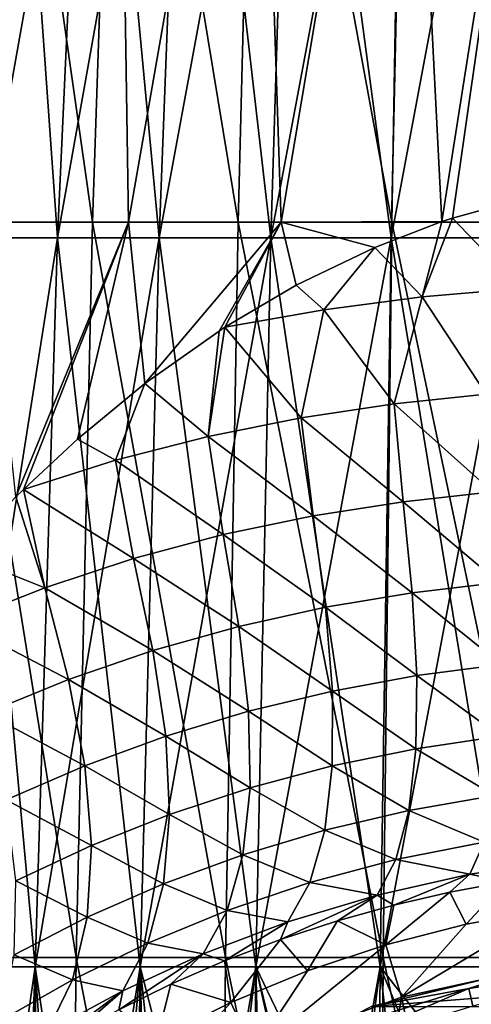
# Model space of a CAD drawing. Header units: metres. Extents: x -62 to 150, y -92 to 92.
# Tile 402 of 656: x -8 to -3, y 12 to 24. Entities that reach past the tile are written whole.
import ezdxf

# ---------------------------------------------------------------- set-up
doc = ezdxf.new("R2010")
doc.units = ezdxf.units.M
doc.layers.add('solid_500615', color=7, linetype='CONTINUOUS')

msp = doc.modelspace()

# ---------------------------------------------------------------- linework, layer by layer
at = {"layer": 'solid_500615'}
for points in [[(-8.526353, 30.216682, 11.111759), (-8.880248, 21.583097, 11.572964), (-7.293701, 21.583097, 12.63306)], [(-8.540471, 21.583107, -11.825931), (-8.526353, 30.216682, -11.111759), (-7.003033, 30.216682, -12.129609)], [(-6.870487, 21.583107, -12.868127), (-8.540471, 21.583107, -11.825931), (-7.003033, 30.216682, -12.129609)], [(-7.003033, 30.216682, 12.129609), (-8.526353, 30.216682, 11.111759), (-7.293701, 21.583097, 12.63306)], [(-7.003033, 30.216682, 12.129609), (-7.293701, 21.583097, 12.63306), (-5.582357, 21.583097, 13.477002)], [(-6.870487, 21.583107, -12.868127), (-7.003033, 30.216682, -12.129609), (-5.35989, 30.216682, -12.939918)], [(-5.35989, 30.216682, 12.939918), (-7.003033, 30.216682, 12.129609), (-5.582357, 21.583097, 13.477002)], [(-5.075389, 21.583109, -13.67599), (-6.870487, 21.583107, -12.868127), (-5.35989, 30.216682, -12.939918)], [(-5.35989, 30.216682, 12.939918), (-5.582357, 21.583097, 13.477002), (-3.775497, 21.583097, 14.090348)], [(-5.075389, 21.583109, -13.67599), (-5.35989, 30.216682, -12.939918), (-3.625036, 30.216682, -13.528821)], [(-3.625036, 30.216682, 13.528821), (-5.35989, 30.216682, 12.939918), (-3.775497, 21.583097, 14.090348)], [(-3.185417, 21.589449, -14.234993), (-5.075389, 21.583109, -13.67599), (-3.625036, 30.216682, -13.528821)], [(-3.625036, 30.216682, 13.528821), (-3.775497, 21.583097, 14.090348), (-1.904038, 21.583097, 14.462605)], [(-3.185417, 21.589449, -14.234993), (-3.625036, 30.216682, -13.528821), (-1.828158, 30.216682, -13.886242)], [(-1.828158, 30.216682, 13.886242), (-3.625036, 30.216682, 13.528821), (-1.904038, 21.583097, 14.462605)], [(-3.060122, 21.631222, -14.260055), (-3.185417, 21.589449, -14.234993), (-1.828158, 30.216682, -13.886242)], [(-2.168901, 21.876122, -14.408534), (-3.060122, 21.631222, -14.260055), (-1.828158, 30.216682, -13.886242)], [(-8.75978, 21.398355, 7.126609), (-8.312691, 29.95804, 6.762876), (-7.314388, 29.95804, 7.831797)], [(-7.707784, 21.398355, 8.253021), (-8.75978, 21.398355, 7.126609), (-7.314388, 29.95804, 7.831797)], [(-8.312691, 29.95804, -6.762876), (-8.75978, 21.398355, -7.126609), (-7.707784, 21.398355, -8.253021)], [(-7.314388, 29.95804, -7.831797), (-8.312691, 29.95804, -6.762876), (-7.707784, 21.398355, -8.253021)], [(-7.707784, 21.398355, 8.253021), (-7.314388, 29.95804, 7.831797), (-6.179832, 29.95804, 8.754827)], [(-6.512207, 21.398355, 9.225696), (-7.707784, 21.398355, 8.253021), (-6.179832, 29.95804, 8.754827)], [(-7.314388, 29.95804, -7.831797), (-7.707784, 21.398355, -8.253021), (-6.512207, 21.398355, -9.225696)], [(-6.179832, 29.95804, -8.754827), (-7.314388, 29.95804, -7.831797), (-6.512207, 21.398355, -9.225696)], [(-6.512207, 21.398355, 9.225696), (-6.179832, 29.95804, 8.754827), (-4.930157, 29.95804, 9.514771)], [(-5.19532, 21.398355, 10.026512), (-6.512207, 21.398355, 9.225696), (-4.930157, 29.95804, 9.514771)], [(-6.179832, 29.95804, -8.754827), (-6.512207, 21.398355, -9.225696), (-5.19532, 21.398355, -10.026512)], [(-4.930157, 29.95804, -9.514771), (-6.179832, 29.95804, -8.754827), (-5.19532, 21.398355, -10.026512)], [(-5.19532, 21.398355, 10.026512), (-4.930157, 29.95804, 9.514771), (-3.588643, 29.95804, 10.097473)], [(-3.781654, 21.398355, 10.640554), (-5.19532, 21.398355, 10.026512), (-3.588643, 29.95804, 10.097473)], [(-4.930157, 29.95804, -9.514771), (-5.19532, 21.398355, -10.026512), (-3.781654, 21.398355, -10.640554)], [(-3.588643, 29.95804, -10.097473), (-4.930157, 29.95804, -9.514771), (-3.781654, 21.398355, -10.640554)], [(-3.781654, 21.398355, 10.640554), (-3.588643, 29.95804, 10.097473), (-2.180279, 29.95804, 10.492078)], [(-2.297543, 21.398355, 11.056382), (-3.781654, 21.398355, 10.640554), (-2.180279, 29.95804, 10.492078)], [(-3.588643, 29.95804, -10.097473), (-3.781654, 21.398355, -10.640554), (-2.297543, 21.398355, -11.056382)], [(-2.180279, 29.95804, -10.492078), (-3.588643, 29.95804, -10.097473), (-2.297543, 21.398355, -11.056382)], [(-2.269725, 20.803211, -14.51868), (-3.060122, 21.631222, -14.260055), (-2.168901, 21.876122, -14.408534)], [(-8.880248, 21.583097, 11.572964), (-9.116099, 12.938643, 11.880332), (-7.487415, 12.938643, 12.968584)], [(-7.293701, 21.583097, 12.63306), (-8.880248, 21.583097, 11.572964), (-7.487415, 12.938643, 12.968584)], [(-8.195653, 18.352699, -12.26945), (-8.540471, 21.583107, -11.825931), (-6.870487, 21.583107, -12.868127)], [(-8.105745, 18.440968, -12.323985), (-8.195653, 18.352699, -12.26945), (-6.870487, 21.583107, -12.868127)], [(-7.472246, 19.033113, -12.68464), (-8.105745, 18.440968, -12.323985), (-6.870487, 21.583107, -12.868127)], [(-7.293701, 21.583097, 12.63306), (-7.487415, 12.938643, 12.968584), (-5.730619, 12.938643, 13.83494)], [(-6.677397, 19.687031, -13.083576), (-7.472246, 19.033113, -12.68464), (-6.870487, 21.583107, -12.868127)], [(-5.582357, 21.583097, 13.477002), (-7.293701, 21.583097, 12.63306), (-5.730619, 12.938643, 13.83494)], [(-6.677397, 19.687031, -13.083576), (-6.870487, 21.583107, -12.868127), (-5.075389, 21.583109, -13.67599)], [(-5.805791, 20.302532, -13.458171), (-6.677397, 19.687031, -13.083576), (-5.075389, 21.583109, -13.67599)], [(-5.736203, 20.347725, -13.485385), (-5.805791, 20.302532, -13.458171), (-5.075389, 21.583109, -13.67599)], [(-4.899311, 20.84119, -13.783447), (-5.736203, 20.347725, -13.485385), (-5.075389, 21.583109, -13.67599)], [(-5.582357, 21.583097, 13.477002), (-5.730619, 12.938643, 13.83494), (-3.875771, 12.938643, 14.464576)], [(-3.775497, 21.583097, 14.090348), (-5.582357, 21.583097, 13.477002), (-3.875771, 12.938643, 14.464576)], [(-3.974556, 21.284914, -14.052752), (-5.075389, 21.583109, -13.67599), (-3.185417, 21.589449, -14.234993)], [(-3.974556, 21.284914, -14.052752), (-4.899311, 20.84119, -13.783447), (-5.075389, 21.583109, -13.67599)], [(-3.417444, 20.704096, -14.268474), (-3.974556, 21.284914, -14.052752), (-3.185417, 21.589449, -14.234993)], [(-3.775497, 21.583097, 14.090348), (-3.875771, 12.938643, 14.464576), (-1.954608, 12.938643, 14.846719)], [(-1.904038, 21.583097, 14.462605), (-3.775497, 21.583097, 14.090348), (-1.954608, 12.938643, 14.846719)], [(-3.417444, 20.704096, -14.268474), (-3.185417, 21.589449, -14.234993), (-3.060122, 21.631222, -14.260055)], [(-3.417444, 20.704096, -14.268474), (-3.060122, 21.631222, -14.260055), (-2.269725, 20.803211, -14.51868)], [(-9.05774, 12.827892, 7.369018), (-8.75978, 21.398355, 7.126609), (-7.707784, 21.398355, 8.253021)], [(-7.969961, 12.827892, 8.533745), (-9.05774, 12.827892, 7.369018), (-7.707784, 21.398355, 8.253021)], [(-8.75978, 21.398355, -7.126609), (-9.05774, 12.827892, -7.369018), (-7.969961, 12.827892, -8.533745)], [(-7.707784, 21.398355, -8.253021), (-8.75978, 21.398355, -7.126609), (-7.969961, 12.827892, -8.533745)], [(-7.969961, 12.827892, 8.533745), (-7.707784, 21.398355, 8.253021), (-6.512207, 21.398355, 9.225696)], [(-6.733717, 12.827892, 9.539504), (-7.969961, 12.827892, 8.533745), (-6.512207, 21.398355, 9.225696)], [(-7.707784, 21.398355, -8.253021), (-7.969961, 12.827892, -8.533745), (-6.733717, 12.827892, -9.539504)], [(-6.512207, 21.398355, -9.225696), (-7.707784, 21.398355, -8.253021), (-6.733717, 12.827892, -9.539504)], [(-6.733717, 12.827892, 9.539504), (-6.512207, 21.398355, 9.225696), (-5.19532, 21.398355, 10.026512)], [(-5.372036, 12.827892, 10.36756), (-6.733717, 12.827892, 9.539504), (-5.19532, 21.398355, 10.026512)], [(-6.512207, 21.398355, -9.225696), (-6.733717, 12.827892, -9.539504), (-5.372036, 12.827892, -10.36756)], [(-5.19532, 21.398355, -10.026512), (-6.512207, 21.398355, -9.225696), (-5.372036, 12.827892, -10.36756)], [(-5.372036, 12.827892, 10.36756), (-5.19532, 21.398355, 10.026512), (-3.781654, 21.398355, 10.640554)], [(-3.910285, 12.827892, 11.002488), (-5.372036, 12.827892, 10.36756), (-3.781654, 21.398355, 10.640554)], [(-5.19532, 21.398355, -10.026512), (-5.372036, 12.827892, -10.36756), (-3.910285, 12.827892, -11.002488)], [(-3.781654, 21.398355, -10.640554), (-5.19532, 21.398355, -10.026512), (-3.910285, 12.827892, -11.002488)], [(-3.910285, 12.827892, 11.002488), (-3.781654, 21.398355, 10.640554), (-2.297543, 21.398355, 11.056382)], [(-2.375693, 12.827892, 11.432461), (-3.910285, 12.827892, 11.002488), (-2.297543, 21.398355, 11.056382)], [(-3.781654, 21.398355, -10.640554), (-3.910285, 12.827892, -11.002488), (-2.375693, 12.827892, -11.432461)], [(-2.297543, 21.398355, -11.056382), (-3.781654, 21.398355, -10.640554), (-2.375693, 12.827892, -11.432461)], [(-4.574973, 20.553877, -13.922399), (-4.899311, 20.84119, -13.783447), (-3.974556, 21.284914, -14.052752)], [(-4.574973, 20.553877, -13.922399), (-3.974556, 21.284914, -14.052752), (-3.417444, 20.704096, -14.268474)], [(-4.574973, 20.553877, -13.922399), (-5.736203, 20.347725, -13.485385), (-4.899311, 20.84119, -13.783447)], [(-3.417444, 20.704096, -14.268474), (-2.269725, 20.803211, -14.51868), (-2.665671, 19.560829, -14.741513)], [(-4.574973, 20.553877, -13.922399), (-3.417444, 20.704096, -14.268474), (-3.748438, 19.447823, -14.436049)], [(-3.417444, 20.704096, -14.268474), (-2.665671, 19.560829, -14.741513), (-3.748438, 19.447823, -14.436049)], [(-4.574973, 20.553877, -13.922399), (-4.839908, 19.284317, -14.035392), (-5.736203, 20.347725, -13.485385)], [(-4.574973, 20.553877, -13.922399), (-3.748438, 19.447823, -14.436049), (-4.839908, 19.284317, -14.035392)], [(-5.934382, 19.064434, -13.545282), (-6.677397, 19.687031, -13.083576), (-5.805791, 20.302532, -13.458171)], [(-5.934382, 19.064434, -13.545282), (-5.805791, 20.302532, -13.458171), (-5.736203, 20.347725, -13.485385)], [(-5.934382, 19.064434, -13.545282), (-5.736203, 20.347725, -13.485385), (-4.839908, 19.284317, -14.035392)], [(-7.024817, 18.784473, -12.972854), (-7.472246, 19.033113, -12.68464), (-6.677397, 19.687031, -13.083576)], [(-7.024817, 18.784473, -12.972854), (-6.677397, 19.687031, -13.083576), (-5.934382, 19.064434, -13.545282)], [(-3.748438, 19.447823, -14.436049), (-2.665671, 19.560829, -14.741513), (-2.589543, 18.412304, -15.232247)], [(-4.839908, 19.284317, -14.035392), (-3.748438, 19.447823, -14.436049), (-3.64078, 18.297548, -14.903641)], [(-3.748438, 19.447823, -14.436049), (-2.589543, 18.412304, -15.232247), (-3.64078, 18.297548, -14.903641)], [(-5.934382, 19.064434, -13.545282), (-4.839908, 19.284317, -14.035392), (-4.699301, 18.132023, -14.474184)], [(-4.839908, 19.284317, -14.035392), (-3.64078, 18.297548, -14.903641), (-4.699301, 18.132023, -14.474184)], [(-7.024817, 18.784473, -12.972854), (-8.105745, 18.440968, -12.323985), (-7.472246, 19.033113, -12.68464)], [(-7.024817, 18.784473, -12.972854), (-5.934382, 19.064434, -13.545282), (-5.759155, 17.910107, -13.951002)], [(-5.934382, 19.064434, -13.545282), (-4.699301, 18.132023, -14.474184), (-5.759155, 17.910107, -13.951002)], [(-7.024817, 18.784473, -12.972854), (-6.813176, 17.628572, -13.342364), (-8.105745, 18.440968, -12.323985)], [(-7.024817, 18.784473, -12.972854), (-5.759155, 17.910107, -13.951002), (-6.813176, 17.628572, -13.342364)], [(-7.853542, 17.28643, -12.656692), (-8.195653, 18.352699, -12.26945), (-8.105745, 18.440968, -12.323985)], [(-7.853542, 17.28643, -12.656692), (-8.105745, 18.440968, -12.323985), (-6.813176, 17.628572, -13.342364)], [(-3.64078, 18.297548, -14.903641), (-2.589543, 18.412304, -15.232247), (-2.516518, 17.346573, -15.891979)], [(-7.853542, 17.28643, -12.656692), (-8.838321, 17.675528, -11.854449), (-8.195653, 18.352699, -12.26945)], [(-4.699301, 18.132023, -14.474184), (-3.64078, 18.297548, -14.903641), (-3.533763, 17.226955, -15.547429)], [(-3.64078, 18.297548, -14.903641), (-2.516518, 17.346573, -15.891979), (-3.533763, 17.226955, -15.547429)], [(-5.759155, 17.910107, -13.951002), (-4.699301, 18.132023, -14.474184), (-4.554639, 17.056826, -15.098839)], [(-4.699301, 18.132023, -14.474184), (-3.533763, 17.226955, -15.547429), (-4.554639, 17.056826, -15.098839)], [(-6.813176, 17.628572, -13.342364), (-5.759155, 17.910107, -13.951002), (-5.573285, 16.83157, -14.554521)], [(-5.759155, 17.910107, -13.951002), (-4.554639, 17.056826, -15.098839), (-5.573285, 16.83157, -14.554521)], [(-8.873532, 16.884209, -11.902339), (-8.838321, 17.675528, -11.854449), (-7.853542, 17.28643, -12.656692)], [(-7.853542, 17.28643, -12.656692), (-6.813176, 17.628572, -13.342364), (-6.582964, 16.54879, -13.923674)], [(-6.813176, 17.628572, -13.342364), (-5.573285, 16.83157, -14.554521), (-6.582964, 16.54879, -13.923674)], [(-8.873532, 16.884209, -11.902339), (-7.853542, 17.28643, -12.656692), (-7.576498, 16.20805, -13.2155)], [(-7.853542, 17.28643, -12.656692), (-6.582964, 16.54879, -13.923674), (-7.576498, 16.20805, -13.2155)], [(-3.533763, 17.226955, -15.547429), (-2.516518, 17.346573, -15.891979), (-2.482901, 16.38352, -16.69906)], [(-4.554639, 17.056826, -15.098839), (-3.533763, 17.226955, -15.547429), (-3.479154, 16.252668, -16.338915)], [(-3.533763, 17.226955, -15.547429), (-2.482901, 16.38352, -16.69906), (-3.479154, 16.252668, -16.338915)], [(-5.573285, 16.83157, -14.554521), (-4.554639, 17.056826, -15.098839), (-4.473261, 16.070467, -15.871902)], [(-4.554639, 17.056826, -15.098839), (-3.479154, 16.252668, -16.338915), (-4.473261, 16.070467, -15.871902)], [(-8.873532, 16.884209, -11.902339), (-7.576498, 16.20805, -13.2155), (-8.547817, 15.810264, -12.438844)], [(-6.582964, 16.54879, -13.923674), (-5.573285, 16.83157, -14.554521), (-5.459443, 15.833856, -15.307605)], [(-5.573285, 16.83157, -14.554521), (-4.473261, 16.070467, -15.871902), (-5.459443, 15.833856, -15.307605)], [(-7.576498, 16.20805, -13.2155), (-6.582964, 16.54879, -13.923674), (-6.431582, 15.541649, -14.656195)], [(-6.582964, 16.54879, -13.923674), (-5.459443, 15.833856, -15.307605), (-6.431582, 15.541649, -14.656195)], [(-3.479154, 16.252668, -16.338915), (-2.482901, 16.38352, -16.69906), (-2.499045, 15.542905, -17.633833)], [(-8.547817, 15.810264, -12.438844), (-7.576498, 16.20805, -13.2155), (-7.383366, 15.194286, -13.927658)], [(-7.576498, 16.20805, -13.2155), (-6.431582, 15.541649, -14.656195), (-7.383366, 15.194286, -13.927658)], [(-4.473261, 16.070467, -15.871902), (-3.479154, 16.252668, -16.338915), (-3.491687, 15.393744, -17.256561)], [(-3.479154, 16.252668, -16.338915), (-2.499045, 15.542905, -17.633833), (-3.491687, 15.393744, -17.256561)], [(-5.459443, 15.833856, -15.307605), (-4.473261, 16.070467, -15.871902), (-4.474398, 15.190872, -16.769398)], [(-4.473261, 16.070467, -15.871902), (-3.491687, 15.393744, -17.256561), (-4.474398, 15.190872, -16.769398)], [(-8.547817, 15.810264, -12.438844), (-7.383366, 15.194286, -13.927658), (-8.309639, 14.793244, -13.13131)], [(-6.431582, 15.541649, -14.656195), (-5.459443, 15.833856, -15.307605), (-5.441382, 14.933251, -16.183334)], [(-5.459443, 15.833856, -15.307605), (-4.474398, 15.190872, -16.769398), (-5.441382, 14.933251, -16.183334)], [(-7.383366, 15.194286, -13.927658), (-6.431582, 15.541649, -14.656195), (-6.387212, 14.621291, -15.509637)], [(-6.431582, 15.541649, -14.656195), (-5.441382, 14.933251, -16.183334), (-6.387212, 14.621291, -15.509637)], [(-3.491687, 15.393744, -17.256561), (-2.499045, 15.542905, -17.633833), (-2.567293, 14.842394, -18.675543)], [(-4.474398, 15.190872, -16.769398), (-3.491687, 15.393744, -17.256561), (-3.57486, 14.667922, -18.27928)], [(-3.491687, 15.393744, -17.256561), (-2.567293, 14.842394, -18.675543), (-3.57486, 14.667922, -18.27928)], [(-8.309639, 14.793244, -13.13131), (-7.383366, 15.194286, -13.927658), (-7.306576, 14.256619, -14.759151)], [(-7.383366, 15.194286, -13.927658), (-6.387212, 14.621291, -15.509637), (-7.306576, 14.256619, -14.759151)], [(-5.441382, 14.933251, -16.183334), (-4.474398, 15.190872, -16.769398), (-4.562841, 14.435781, -17.769773)], [(-4.474398, 15.190872, -16.769398), (-3.57486, 14.667922, -18.27928), (-4.562841, 14.435781, -17.769773)], [(-6.387212, 14.621291, -15.509637), (-5.441382, 14.933251, -16.183334), (-5.525299, 14.147375, -17.159584)], [(-5.441382, 14.933251, -16.183334), (-4.562841, 14.435781, -17.769773), (-5.525299, 14.147375, -17.159584)], [(-3.57486, 14.667922, -18.27928), (-2.567293, 14.842394, -18.675543), (-2.686995, 14.296789, -19.801672)], [(-8.309639, 14.793244, -13.13131), (-7.306576, 14.256619, -14.759151), (-8.195422, 13.841499, -13.941708)], [(-7.306576, 14.256619, -14.759151), (-6.387212, 14.621291, -15.509637), (-6.45753, 13.805069, -16.461185)], [(-6.387212, 14.621291, -15.509637), (-5.525299, 14.147375, -17.159584), (-6.45753, 13.805069, -16.461185)], [(-4.562841, 14.435781, -17.769773), (-3.57486, 14.667922, -18.27928), (-3.727965, 14.09039, -19.384748)], [(-3.57486, 14.667922, -18.27928), (-2.686995, 14.296789, -19.801672), (-3.727965, 14.09039, -19.384748)], [(-5.525299, 14.147375, -17.159584), (-4.562841, 14.435781, -17.769773), (-4.737986, 13.820823, -18.850937)], [(-4.562841, 14.435781, -17.769773), (-3.727965, 14.09039, -19.384748), (-4.737986, 13.820823, -18.850937)], [(-8.195422, 13.841499, -13.941708), (-7.306576, 14.256619, -14.759151), (-7.355335, 13.411974, -15.686375)], [(-7.306576, 14.256619, -14.759151), (-6.45753, 13.805069, -16.461185), (-7.355335, 13.411974, -15.686375)], [(-3.727965, 14.09039, -19.384748), (-2.686995, 14.296789, -19.801672), (-2.856093, 13.917584, -20.988014)], [(-2.686995, 14.296789, -19.801672), (-1.728883, 14.085035, -21.290998), (-2.856093, 13.917584, -20.988014)], [(-6.45753, 13.805069, -16.461185), (-5.525299, 14.147375, -17.159584), (-5.710855, 13.492308, -18.214493)], [(-5.525299, 14.147375, -17.159584), (-4.737986, 13.820823, -18.850937), (-5.710855, 13.492308, -18.214493)], [(-4.737986, 13.820823, -18.850937), (-3.727965, 14.09039, -19.384748), (-3.948368, 13.673185, -20.549097)], [(-3.727965, 14.09039, -19.384748), (-2.856093, 13.917584, -20.988014), (-3.948368, 13.673185, -20.549097)], [(-2.856093, 13.917584, -20.988014), (-1.728883, 14.085035, -21.290998), (-2.438474, 13.830133, -22.385252)], [(-3.948368, 13.673185, -20.549097), (-2.856093, 13.917584, -20.988014), (-3.751672, 13.556467, -21.945288)], [(-2.856093, 13.917584, -20.988014), (-3.091607, 13.709212, -22.189648), (-3.751672, 13.556467, -21.945288)], [(-2.856093, 13.917584, -20.988014), (-2.438474, 13.830133, -22.385252), (-3.091607, 13.709212, -22.189648)], [(-8.195422, 13.841499, -13.941708), (-7.355335, 13.411974, -15.686375), (-8.21591, 12.971362, -14.845554)], [(-7.355335, 13.411974, -15.686375), (-6.45753, 13.805069, -16.461185), (-6.642626, 13.109493, -17.489204)], [(-6.45753, 13.805069, -16.461185), (-5.710855, 13.492308, -18.214493), (-6.642626, 13.109493, -17.489204)], [(-5.710855, 13.492308, -18.214493), (-4.737986, 13.820823, -18.850937), (-4.996811, 13.358673, -19.989408)], [(-4.737986, 13.820823, -18.850937), (-3.948368, 13.673185, -20.549097), (-4.996811, 13.358673, -19.989408)], [(-3.091607, 13.709212, -22.189648), (-2.438474, 13.830133, -22.385252), (-2.899961, 13.330906, -30.20178)], [(-2.438474, 13.830133, -22.385252), (-1.941556, 13.503821, -30.20178), (-2.899961, 13.330906, -30.20178)], [(-3.948368, 13.673185, -20.549097), (-4.413954, 13.371582, -21.647783), (-5.083098, 13.15134, -21.292454)], [(-4.996811, 13.358673, -19.989408), (-3.948368, 13.673185, -20.549097), (-5.083098, 13.15134, -21.292454)], [(-3.948368, 13.673185, -20.549097), (-3.751672, 13.556467, -21.945288), (-4.413954, 13.371582, -21.647783)], [(-3.091607, 13.709212, -22.189648), (-2.899961, 13.330906, -30.20178), (-3.843588, 13.090059, -30.20178)], [(-3.751672, 13.556467, -21.945288), (-3.091607, 13.709212, -22.189648), (-3.843588, 13.090059, -30.20178)], [(-4.413954, 13.371582, -21.647783), (-3.751672, 13.556467, -21.945288), (-3.843588, 13.090059, -30.20178)], [(-6.642626, 13.109493, -17.489204), (-5.710855, 13.492308, -18.214493), (-5.994849, 12.981421, -19.325012)], [(-5.710855, 13.492308, -18.214493), (-4.996811, 13.358673, -19.989408), (-5.994849, 12.981421, -19.325012)], [(-1.941556, 13.503821, -30.20178), (-1.85152, 12.867187, -33), (-3.662042, 12.473087, -33)], [(-1.941556, 13.503821, -30.20178), (-3.662042, 12.473087, -33), (-2.899961, 13.330906, -30.20178)], [(-8.21591, 12.971362, -14.845554), (-7.355335, 13.411974, -15.686375), (-7.530285, 12.677239, -16.687897)], [(-7.355335, 13.411974, -15.686375), (-6.642626, 13.109493, -17.489204), (-7.530285, 12.677239, -16.687897)], [(-5.994849, 12.981421, -19.325012), (-4.996811, 13.358673, -19.989408), (-5.741077, 12.900211, -20.891729)], [(-4.996811, 13.358673, -19.989408), (-5.083098, 13.15134, -21.292454), (-5.741077, 12.900211, -20.891729)], [(-5.083098, 13.15134, -21.292454), (-4.413954, 13.371582, -21.647783), (-4.76763, 12.782509, -30.20178)], [(-4.413954, 13.371582, -21.647783), (-3.843588, 13.090059, -30.20178), (-4.76763, 12.782509, -30.20178)], [(-2.899961, 13.330906, -30.20178), (-3.662042, 12.473087, -33), (-3.843588, 13.090059, -30.20178)], [(-7.530285, 12.677239, -16.687897), (-6.642626, 13.109493, -17.489204), (-6.939299, 12.548641, -18.571089)], [(-6.642626, 13.109493, -17.489204), (-5.994849, 12.981421, -19.325012), (-6.939299, 12.548641, -18.571089)], [(-5.741077, 12.900211, -20.891729), (-5.083098, 13.15134, -21.292454), (-5.667376, 12.409822, -30.20178)], [(-5.083098, 13.15134, -21.292454), (-4.76763, 12.782509, -30.20178), (-5.667376, 12.409822, -30.20178)], [(-3.843588, 13.090059, -30.20178), (-3.662042, 12.473087, -33), (-5.398914, 11.825717, -33)], [(-3.843588, 13.090059, -30.20178), (-5.398914, 11.825717, -33), (-4.76763, 12.782509, -30.20178)], [(-8.21591, 12.971362, -14.845554), (-7.530285, 12.677239, -16.687897), (-8.372412, 12.200033, -15.821593)], [(-5.994849, 12.981421, -19.325012), (-6.373308, 12.625079, -20.452654), (-6.985087, 12.325554, -19.971064)], [(-6.939299, 12.548641, -18.571089), (-5.994849, 12.981421, -19.325012), (-6.985087, 12.325554, -19.971064)], [(-5.994849, 12.981421, -19.325012), (-5.741077, 12.900211, -20.891729), (-6.373308, 12.625079, -20.452654)], [(-9.116099, 12.938643, 11.880332), (-9.233789, 4.287668, 12.033709), (-7.584079, 4.287668, 13.136009)], [(-7.487415, 12.938643, 12.968584), (-9.116099, 12.938643, 11.880332), (-7.584079, 4.287668, 13.136009)], [(-7.487415, 12.938643, 12.968584), (-7.584079, 4.287668, 13.136009), (-5.804603, 4.287668, 14.01355)], [(-5.730619, 12.938643, 13.83494), (-7.487415, 12.938643, 12.968584), (-5.804603, 4.287668, 14.01355)], [(-6.373308, 12.625079, -20.452654), (-5.741077, 12.900211, -20.891729), (-5.667376, 12.409822, -30.20178)], [(-5.730619, 12.938643, 13.83494), (-5.804603, 4.287668, 14.01355), (-3.925808, 4.287668, 14.651315)], [(-3.875771, 12.938643, 14.464576), (-5.730619, 12.938643, 13.83494), (-3.925808, 4.287668, 14.651315)], [(-3.875771, 12.938643, 14.464576), (-3.925808, 4.287668, 14.651315), (-1.979842, 4.287668, 15.038392)], [(-1.954608, 12.938643, 14.846719), (-3.875771, 12.938643, 14.464576), (-1.979842, 4.287668, 15.038392)], [(-3.662042, 12.473087, -33), (-1.85152, 12.867187, -33), (-2.935662, 9.035037, -33)], [(-1.85152, 12.867187, -33), (-1.484739, 9.383017, -33), (-2.935662, 9.035037, -33)], [(-0.963946, 12.862961, -36.644981), (-2.870304, 12.575624, -36.644981), (-2.033803, 12.839773, -33)], [(-2.823025, 12.368479, -40.296143), (-2.870304, 12.575624, -36.644981), (-0.963946, 12.862961, -36.644981)], [(-9.206422, 4.250968, 7.48998), (-9.05774, 12.827892, 7.369018), (-7.969961, 12.827892, 8.533745)], [(-8.100787, 4.250968, 8.673825), (-9.206422, 4.250968, 7.48998), (-7.969961, 12.827892, 8.533745)], [(-7.969961, 12.827892, -8.533745), (-9.05774, 12.827892, -7.369018), (-8.232523, 5.933606, -8.517742)], [(-7.969961, 12.827892, -8.533745), (-8.232523, 5.933606, -8.517742), (-8.004934, 6.368984, -8.722466)], [(-8.100787, 4.250968, 8.673825), (-7.969961, 12.827892, 8.533745), (-6.733717, 12.827892, 9.539504)], [(-6.844251, 4.250968, 9.696094), (-8.100787, 4.250968, 8.673825), (-6.733717, 12.827892, 9.539504)], [(-7.969961, 12.827892, -8.533745), (-8.004934, 6.368984, -8.722466), (-7.926368, 6.509391, -8.790738)], [(-7.969961, 12.827892, -8.533745), (-7.577234, 7.088766, -9.079979), (-7.188103, 7.66042, -9.377147)], [(-6.733717, 12.827892, -9.539504), (-7.969961, 12.827892, -8.533745), (-7.188103, 7.66042, -9.377147)], [(-7.969961, 12.827892, -8.533745), (-7.926368, 6.509391, -8.790738), (-7.577234, 7.088766, -9.079979)], [(-6.733717, 12.827892, -9.539504), (-7.188103, 7.66042, -9.377147), (-6.765335, 8.204399, -9.672811)], [(-6.844251, 4.250968, 9.696094), (-6.733717, 12.827892, 9.539504), (-5.372036, 12.827892, 10.36756)], [(-5.460218, 4.250968, 10.537743), (-6.844251, 4.250968, 9.696094), (-5.372036, 12.827892, 10.36756)], [(-6.733717, 12.827892, -9.539504), (-6.765335, 8.204399, -9.672811), (-6.625419, 8.369358, -9.764855)], [(-6.733717, 12.827892, -9.539504), (-6.301273, 8.728286, -9.967603), (-5.805048, 9.222465, -10.251192)], [(-5.372036, 12.827892, -10.36756), (-6.733717, 12.827892, -9.539504), (-5.805048, 9.222465, -10.251192)], [(-6.733717, 12.827892, -9.539504), (-6.625419, 8.369358, -9.764855), (-6.301273, 8.728286, -9.967603)], [(-5.372036, 12.827892, -10.36756), (-5.805048, 9.222465, -10.251192), (-5.293852, 9.667424, -10.511976)], [(-4.76763, 12.782509, -30.20178), (-5.398914, 11.825717, -33), (-5.667376, 12.409822, -30.20178)], [(-5.460218, 4.250968, 10.537743), (-5.372036, 12.827892, 10.36756), (-3.910285, 12.827892, 11.002488)], [(-3.974472, 4.250968, 11.183093), (-5.460218, 4.250968, 10.537743), (-3.910285, 12.827892, 11.002488)], [(-5.372036, 12.827892, -10.36756), (-4.706531, 10.104502, -10.775391), (-4.218254, 10.418982, -10.966689)], [(-3.910285, 12.827892, -11.002488), (-5.372036, 12.827892, -10.36756), (-4.218254, 10.418982, -10.966689)], [(-5.372036, 12.827892, -10.36756), (-4.762031, 10.066131, -10.752086), (-4.706531, 10.104502, -10.775391)], [(-5.372036, 12.827892, -10.36756), (-5.293852, 9.667424, -10.511976), (-4.762031, 10.066131, -10.752086)], [(-3.910285, 12.827892, -11.002488), (-4.218254, 10.418982, -10.966689), (-3.679006, 10.721235, -11.150355)], [(2.033803, 12.839773, -33), (-2.033803, 12.839773, -33), (-4.017509, 12.363493, -33)], [(-2.870304, 12.575624, -36.644981), (-4.017509, 12.363493, -33), (-2.033803, 12.839773, -33)], [(4.017509, 12.363493, -33), (2.033803, 12.839773, -33), (-4.017509, 12.363493, -33)], [(-3.974472, 4.250968, 11.183093), (-3.910285, 12.827892, 11.002488), (-2.375693, 12.827892, 11.432461)], [(-2.41469, 4.250968, 11.620124), (-3.974472, 4.250968, 11.183093), (-2.375693, 12.827892, 11.432461)], [(-3.910285, 12.827892, -11.002488), (-3.144818, 10.970714, -11.305281), (-2.612962, 11.174697, -11.433852)], [(-2.375693, 12.827892, -11.432461), (-3.910285, 12.827892, -11.002488), (-2.612962, 11.174697, -11.433852)], [(-3.910285, 12.827892, -11.002488), (-3.679006, 10.721235, -11.150355), (-3.144818, 10.970714, -11.305281)], [(-8.372412, 12.200033, -15.821593), (-7.530285, 12.677239, -16.687897), (-7.828409, 12.067183, -17.741549)], [(-7.530285, 12.677239, -16.687897), (-6.939299, 12.548641, -18.571089), (-7.828409, 12.067183, -17.741549)], [(-6.985087, 12.325554, -19.971064), (-6.373308, 12.625079, -20.452654), (-6.538242, 11.973897, -30.20178)], [(-6.373308, 12.625079, -20.452654), (-5.667376, 12.409822, -30.20178), (-6.538242, 11.973897, -30.20178)], [(-6.939299, 12.548641, -18.571089), (-7.552417, 12.015993, -19.481144), (-8.065572, 11.708163, -18.992743)], [(-7.828409, 12.067183, -17.741549), (-6.939299, 12.548641, -18.571089), (-8.065572, 11.708163, -18.992743)], [(-6.939299, 12.548641, -18.571089), (-6.985087, 12.325554, -19.971064), (-7.552417, 12.015993, -19.481144)], [(-2.870304, 12.575624, -36.644981), (-4.712544, 12.007368, -36.644981), (-4.017509, 12.363493, -33)], [(-4.63492, 11.809584, -40.296143), (-4.712544, 12.007368, -36.644981), (-2.870304, 12.575624, -36.644981)], [(-2.823025, 12.368479, -40.296143), (-4.63492, 11.809584, -40.296143), (-2.870304, 12.575624, -36.644981)], [(-5.667376, 12.409822, -30.20178), (-5.398914, 11.825717, -33), (-7.029237, 10.935655, -33)], [(-5.667376, 12.409822, -30.20178), (-7.029237, 10.935655, -33), (-6.538242, 11.973897, -30.20178)], [(-5.398914, 11.825717, -33), (-3.662042, 12.473087, -33), (-4.314019, 8.463727, -33)], [(-3.662042, 12.473087, -33), (-2.935662, 9.035037, -33), (-4.314019, 8.463727, -33)]]:
    msp.add_3dface(points, dxfattribs=at)

doc.saveas('drawing.dxf')
